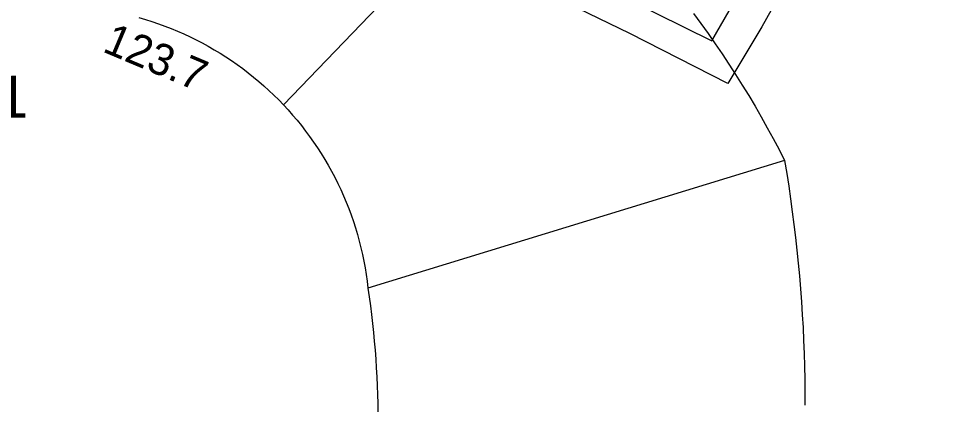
# Model space of a CAD drawing. Extents: x 6434771 to 6436222, y 5663454 to 5664782.
# Drawn here: x 6435551.65 to 6435573.88, y 5663660.28 to 5663669.45 of the extents above; entities that cross this region are included whole.
import ezdxf

# ---------------------------------------------------------------- set-up
doc = ezdxf.new("R2010")
doc.units = 0
for name, color, linetype in [('Warstwa 10', 7, 'Continuous'), ('Warstwa 12', 7, 'Continuous'), ('Warstwa 13', 7, 'Continuous'), ('Warstwa 20', 7, 'Continuous'), ('Warstwa 21', 7, 'Continuous'), ('Warstwa 8', 7, 'Continuous')]:
    doc.layers.add(name, color=color, linetype=linetype)

msp = doc.modelspace()

# ---------------------------------------------------------------- linework, layer by layer
at = {"layer": 'Warstwa 10'}
for p, q in [((6435557.948, 5663667.396), (6435560.921, 5663670.489)), ((6435554.51, 5663669.473), (6435554.666, 5663669.427)), ((6435567.698, 5663669.567), (6435567.872, 5663669.331)), ((6435554.666, 5663669.427), (6435554.821, 5663669.378)), ((6435554.821, 5663669.378), (6435554.975, 5663669.326)), ((6435554.975, 5663669.326), (6435555.128, 5663669.27)), ((6435555.128, 5663669.27), (6435555.279, 5663669.212)), ((6435567.872, 5663669.331), (6435568.044, 5663669.092)), ((6435555.279, 5663669.212), (6435555.429, 5663669.15)), ((6435555.429, 5663669.15), (6435555.579, 5663669.084)), ((6435555.579, 5663669.084), (6435555.726, 5663669.016)), ((6435568.044, 5663669.092), (6435568.213, 5663668.851)), ((6435555.726, 5663669.016), (6435555.872, 5663668.944)), ((6435555.872, 5663668.944), (6435556.017, 5663668.869)), ((6435556.017, 5663668.869), (6435556.159, 5663668.791)), ((6435568.213, 5663668.851), (6435568.378, 5663668.609)), ((6435556.159, 5663668.791), (6435556.3, 5663668.71)), ((6435556.3, 5663668.71), (6435556.439, 5663668.626)), ((6435556.439, 5663668.626), (6435556.577, 5663668.539)), ((6435568.378, 5663668.609), (6435568.541, 5663668.364)), ((6435556.577, 5663668.539), (6435556.712, 5663668.449)), ((6435556.712, 5663668.449), (6435556.846, 5663668.356)), ((6435556.846, 5663668.356), (6435556.978, 5663668.26)), ((6435568.541, 5663668.364), (6435568.7, 5663668.117)), ((6435556.978, 5663668.26), (6435557.107, 5663668.161)), ((6435557.107, 5663668.161), (6435557.233, 5663668.06)), ((6435557.233, 5663668.06), (6435557.359, 5663667.956)), ((6435557.359, 5663667.956), (6435557.482, 5663667.849)), ((6435568.7, 5663668.117), (6435568.857, 5663667.868)), ((6435557.482, 5663667.849), (6435557.601, 5663667.74)), ((6435557.601, 5663667.74), (6435557.719, 5663667.628)), ((6435568.857, 5663667.868), (6435569.01, 5663667.617)), ((6435557.719, 5663667.628), (6435557.835, 5663667.514)), ((6435557.835, 5663667.514), (6435557.948, 5663667.396)), ((6435569.01, 5663667.617), (6435569.161, 5663667.364)), ((6435557.948, 5663667.396), (6435558.059, 5663667.277)), ((6435558.059, 5663667.277), (6435558.166, 5663667.155)), ((6435569.161, 5663667.364), (6435569.308, 5663667.11)), ((6435558.166, 5663667.155), (6435558.271, 5663667.031)), ((6435558.271, 5663667.031), (6435558.373, 5663666.905)), ((6435569.308, 5663667.11), (6435569.452, 5663666.854)), ((6435558.373, 5663666.905), (6435558.474, 5663666.776)), ((6435569.452, 5663666.854), (6435569.593, 5663666.596)), ((6435558.474, 5663666.776), (6435558.57, 5663666.646)), ((6435558.57, 5663666.646), (6435558.665, 5663666.513)), ((6435569.593, 5663666.596), (6435569.731, 5663666.336)), ((6435558.665, 5663666.513), (6435558.755, 5663666.379)), ((6435558.755, 5663666.379), (6435558.843, 5663666.241)), ((6435558.843, 5663666.241), (6435558.929, 5663666.102)), ((6435569.731, 5663666.336), (6435569.865, 5663666.075)), ((6435558.929, 5663666.102), (6435559.011, 5663665.962)), ((6435559.011, 5663665.962), (6435559.09, 5663665.82)), ((6435569.865, 5663666.075), (6435559.957, 5663663.044)), ((6435569.865, 5663666.075), (6435569.915, 5663665.771)), ((6435559.09, 5663665.82), (6435559.167, 5663665.677)), ((6435569.915, 5663665.771), (6435569.962, 5663665.467)), ((6435559.167, 5663665.677), (6435559.239, 5663665.532)), ((6435559.239, 5663665.532), (6435559.309, 5663665.385)), ((6435569.962, 5663665.467), (6435570.007, 5663665.164)), ((6435559.309, 5663665.385), (6435559.375, 5663665.236)), ((6435559.375, 5663665.236), (6435559.439, 5663665.086)), ((6435559.439, 5663665.086), (6435559.499, 5663664.935)), ((6435570.007, 5663665.164), (6435570.048, 5663664.859)), ((6435559.499, 5663664.935), (6435559.556, 5663664.783)), ((6435570.048, 5663664.859), (6435570.087, 5663664.555)), ((6435559.556, 5663664.783), (6435559.609, 5663664.629)), ((6435559.609, 5663664.629), (6435559.659, 5663664.475)), ((6435559.659, 5663664.475), (6435559.706, 5663664.319)), ((6435570.087, 5663664.555), (6435570.124, 5663664.249)), ((6435559.706, 5663664.319), (6435559.749, 5663664.161)), ((6435559.749, 5663664.161), (6435559.789, 5663664.004)), ((6435570.124, 5663664.249), (6435570.158, 5663663.944)), ((6435559.789, 5663664.004), (6435559.826, 5663663.845)), ((6435570.158, 5663663.944), (6435570.188, 5663663.639)), ((6435559.826, 5663663.845), (6435559.859, 5663663.686)), ((6435559.859, 5663663.686), (6435559.889, 5663663.527)), ((6435559.889, 5663663.527), (6435559.915, 5663663.366)), ((6435570.188, 5663663.639), (6435570.217, 5663663.332)), ((6435559.915, 5663663.366), (6435559.938, 5663663.205)), ((6435570.217, 5663663.332), (6435570.242, 5663663.026)), ((6435559.938, 5663663.205), (6435559.957, 5663663.044)), ((6435559.957, 5663663.044), (6435559.987, 5663662.833)), ((6435570.242, 5663663.026), (6435570.264, 5663662.72)), ((6435559.987, 5663662.833), (6435560.015, 5663662.623)), ((6435560.015, 5663662.623), (6435560.041, 5663662.413)), ((6435570.264, 5663662.72), (6435570.284, 5663662.412)), ((6435560.041, 5663662.413), (6435560.066, 5663662.202)), ((6435570.284, 5663662.412), (6435570.302, 5663662.106)), ((6435560.066, 5663662.202), (6435560.087, 5663661.992)), ((6435560.087, 5663661.992), (6435560.108, 5663661.781)), ((6435570.302, 5663662.106), (6435570.316, 5663661.799)), ((6435560.108, 5663661.781), (6435560.125, 5663661.57)), ((6435570.316, 5663661.799), (6435570.327, 5663661.492)), ((6435560.125, 5663661.57), (6435560.141, 5663661.358)), ((6435570.327, 5663661.492), (6435570.336, 5663661.185)), ((6435560.141, 5663661.358), (6435560.155, 5663661.147)), ((6435560.155, 5663661.147), (6435560.167, 5663660.935)), ((6435570.336, 5663661.185), (6435570.342, 5663660.878)), ((6435560.167, 5663660.935), (6435560.177, 5663660.724)), ((6435570.342, 5663660.878), (6435570.345, 5663660.57)), ((6435560.177, 5663660.724), (6435560.185, 5663660.512)), ((6435560.185, 5663660.512), (6435560.191, 5663660.301)), ((6435570.345, 5663660.57), (6435570.345, 5663660.263)), ((6435560.191, 5663660.301), (6435560.194, 5663660.089))]:
    msp.add_line(p, q, dxfattribs=at)
at = {"layer": 'Warstwa 12'}
msp.add_lwpolyline([(6435536.288, 5663690.931), (6435537.172, 5663690.476), (6435546.174, 5663686.087), (6435560.885, 5663678.992), (6435558.328, 5663673.766), (6435568.133, 5663668.92), (6435571.279, 5663674.37), (6435579.356, 5663669.847), (6435581.411, 5663668.891), (6435583.323, 5663667.758), (6435587.841, 5663665.584), (6435593.727, 5663662.778), (6435599.053, 5663660.202), (6435608.884, 5663656.122), (6435607.435, 5663651.945), (6435615.124, 5663646.829), (6435617.232, 5663650.442), (6435623.025, 5663660.599), (6435627.209, 5663660.193), (6435635.46, 5663657.931), (6435659.136, 5663652.875), (6435674.047, 5663650.076)], dxfattribs=at)
at = {"layer": 'Warstwa 20'}
for p, q in [((6435554.51, 5663669.473), (6435554.666, 5663669.427)), ((6435554.666, 5663669.427), (6435554.821, 5663669.378)), ((6435554.821, 5663669.378), (6435554.975, 5663669.326)), ((6435554.975, 5663669.326), (6435555.128, 5663669.27)), ((6435555.128, 5663669.27), (6435555.279, 5663669.212)), ((6435555.279, 5663669.212), (6435555.429, 5663669.15)), ((6435555.429, 5663669.15), (6435555.579, 5663669.084)), ((6435555.579, 5663669.084), (6435555.726, 5663669.016)), ((6435555.726, 5663669.016), (6435555.872, 5663668.944)), ((6435555.872, 5663668.944), (6435556.017, 5663668.869)), ((6435556.017, 5663668.869), (6435556.159, 5663668.791)), ((6435556.159, 5663668.791), (6435556.3, 5663668.71)), ((6435556.3, 5663668.71), (6435556.439, 5663668.626)), ((6435556.439, 5663668.626), (6435556.577, 5663668.539)), ((6435556.577, 5663668.539), (6435556.712, 5663668.449)), ((6435556.712, 5663668.449), (6435556.846, 5663668.356)), ((6435556.846, 5663668.356), (6435556.978, 5663668.26)), ((6435556.978, 5663668.26), (6435557.107, 5663668.161)), ((6435557.107, 5663668.161), (6435557.233, 5663668.06)), ((6435557.233, 5663668.06), (6435557.359, 5663667.956)), ((6435557.359, 5663667.956), (6435557.482, 5663667.849)), ((6435557.482, 5663667.849), (6435557.601, 5663667.74)), ((6435557.601, 5663667.74), (6435557.719, 5663667.628)), ((6435557.719, 5663667.628), (6435557.835, 5663667.514)), ((6435557.835, 5663667.514), (6435557.948, 5663667.396)), ((6435557.948, 5663667.396), (6435558.059, 5663667.277)), ((6435558.059, 5663667.277), (6435558.166, 5663667.155)), ((6435558.166, 5663667.155), (6435558.271, 5663667.031)), ((6435558.271, 5663667.031), (6435558.373, 5663666.905)), ((6435558.373, 5663666.905), (6435558.474, 5663666.776)), ((6435558.474, 5663666.776), (6435558.57, 5663666.646)), ((6435558.57, 5663666.646), (6435558.665, 5663666.513)), ((6435558.665, 5663666.513), (6435558.755, 5663666.379)), ((6435558.755, 5663666.379), (6435558.843, 5663666.241)), ((6435558.843, 5663666.241), (6435558.929, 5663666.102)), ((6435558.929, 5663666.102), (6435559.011, 5663665.962)), ((6435559.011, 5663665.962), (6435559.09, 5663665.82)), ((6435559.09, 5663665.82), (6435559.167, 5663665.677)), ((6435559.167, 5663665.677), (6435559.239, 5663665.532)), ((6435559.239, 5663665.532), (6435559.309, 5663665.385)), ((6435559.309, 5663665.385), (6435559.375, 5663665.236)), ((6435559.375, 5663665.236), (6435559.439, 5663665.086)), ((6435559.439, 5663665.086), (6435559.499, 5663664.935)), ((6435559.499, 5663664.935), (6435559.556, 5663664.783)), ((6435559.556, 5663664.783), (6435559.609, 5663664.629)), ((6435559.609, 5663664.629), (6435559.659, 5663664.475)), ((6435559.659, 5663664.475), (6435559.706, 5663664.319)), ((6435559.706, 5663664.319), (6435559.749, 5663664.161)), ((6435559.749, 5663664.161), (6435559.789, 5663664.004)), ((6435559.789, 5663664.004), (6435559.826, 5663663.845)), ((6435559.826, 5663663.845), (6435559.859, 5663663.686)), ((6435559.859, 5663663.686), (6435559.889, 5663663.527)), ((6435559.889, 5663663.527), (6435559.915, 5663663.366)), ((6435559.915, 5663663.366), (6435559.938, 5663663.205)), ((6435559.938, 5663663.205), (6435559.957, 5663663.044)), ((6435559.957, 5663663.044), (6435559.987, 5663662.833)), ((6435559.987, 5663662.833), (6435560.015, 5663662.623)), ((6435560.015, 5663662.623), (6435560.041, 5663662.413)), ((6435560.041, 5663662.413), (6435560.066, 5663662.202)), ((6435560.066, 5663662.202), (6435560.087, 5663661.992)), ((6435560.087, 5663661.992), (6435560.108, 5663661.781)), ((6435560.108, 5663661.781), (6435560.125, 5663661.57)), ((6435560.125, 5663661.57), (6435560.141, 5663661.358)), ((6435560.141, 5663661.358), (6435560.155, 5663661.147)), ((6435560.155, 5663661.147), (6435560.167, 5663660.935)), ((6435560.167, 5663660.935), (6435560.177, 5663660.724)), ((6435560.177, 5663660.724), (6435560.185, 5663660.512)), ((6435560.185, 5663660.512), (6435560.191, 5663660.301)), ((6435560.191, 5663660.301), (6435560.194, 5663660.089))]:
    msp.add_line(p, q, dxfattribs=at)
at = {"layer": 'Warstwa 21'}
for p, q in [((6435567.698, 5663669.567), (6435567.872, 5663669.331)), ((6435567.872, 5663669.331), (6435568.044, 5663669.092)), ((6435568.044, 5663669.092), (6435568.213, 5663668.851)), ((6435568.213, 5663668.851), (6435568.378, 5663668.609)), ((6435568.378, 5663668.609), (6435568.541, 5663668.364)), ((6435568.541, 5663668.364), (6435568.7, 5663668.117)), ((6435568.7, 5663668.117), (6435568.857, 5663667.868)), ((6435568.857, 5663667.868), (6435569.01, 5663667.617)), ((6435569.01, 5663667.617), (6435569.161, 5663667.364)), ((6435569.161, 5663667.364), (6435569.308, 5663667.11)), ((6435569.308, 5663667.11), (6435569.452, 5663666.854)), ((6435569.452, 5663666.854), (6435569.593, 5663666.596)), ((6435569.593, 5663666.596), (6435569.731, 5663666.336)), ((6435569.731, 5663666.336), (6435569.865, 5663666.075)), ((6435569.865, 5663666.075), (6435569.915, 5663665.771)), ((6435569.915, 5663665.771), (6435569.962, 5663665.467)), ((6435569.962, 5663665.467), (6435570.007, 5663665.164)), ((6435570.007, 5663665.164), (6435570.048, 5663664.859)), ((6435570.048, 5663664.859), (6435570.087, 5663664.555)), ((6435570.087, 5663664.555), (6435570.124, 5663664.249)), ((6435570.124, 5663664.249), (6435570.158, 5663663.944)), ((6435570.158, 5663663.944), (6435570.188, 5663663.639)), ((6435570.188, 5663663.639), (6435570.217, 5663663.332)), ((6435570.217, 5663663.332), (6435570.242, 5663663.026)), ((6435570.242, 5663663.026), (6435570.264, 5663662.72)), ((6435570.264, 5663662.72), (6435570.284, 5663662.412)), ((6435570.284, 5663662.412), (6435570.302, 5663662.106)), ((6435570.302, 5663662.106), (6435570.316, 5663661.799)), ((6435570.316, 5663661.799), (6435570.327, 5663661.492)), ((6435570.327, 5663661.492), (6435570.336, 5663661.185)), ((6435570.336, 5663661.185), (6435570.342, 5663660.878)), ((6435570.342, 5663660.878), (6435570.345, 5663660.57)), ((6435570.345, 5663660.57), (6435570.345, 5663660.263))]:
    msp.add_line(p, q, dxfattribs=at)
at = {"layer": 'Warstwa 8'}
msp.add_lwpolyline([(6435575.131, 5663671.302), (6435571.587, 5663673.309), (6435569.326, 5663669.256), (6435568.517, 5663667.904), (6435566.183, 5663669.091), (6435562.484, 5663670.892), (6435557.339, 5663673.458), (6435557.952, 5663674.709), (6435559.925, 5663678.566), (6435558.451, 5663679.26), (6435556.723, 5663680.093), (6435549.977, 5663683.408)], dxfattribs=at)

# ---------------------------------------------------------------- texts
at = {"layer": 'Warstwa 13'}
msp.add_text('123.7', height=0.75, rotation=337.1914, dxfattribs=at).set_placement((6435553.617, 5663668.674))
msp.add_text('124.1', height=1, dxfattribs=at).set_placement((6435548.529, 5663667.091))

doc.saveas('drawing.dxf')
